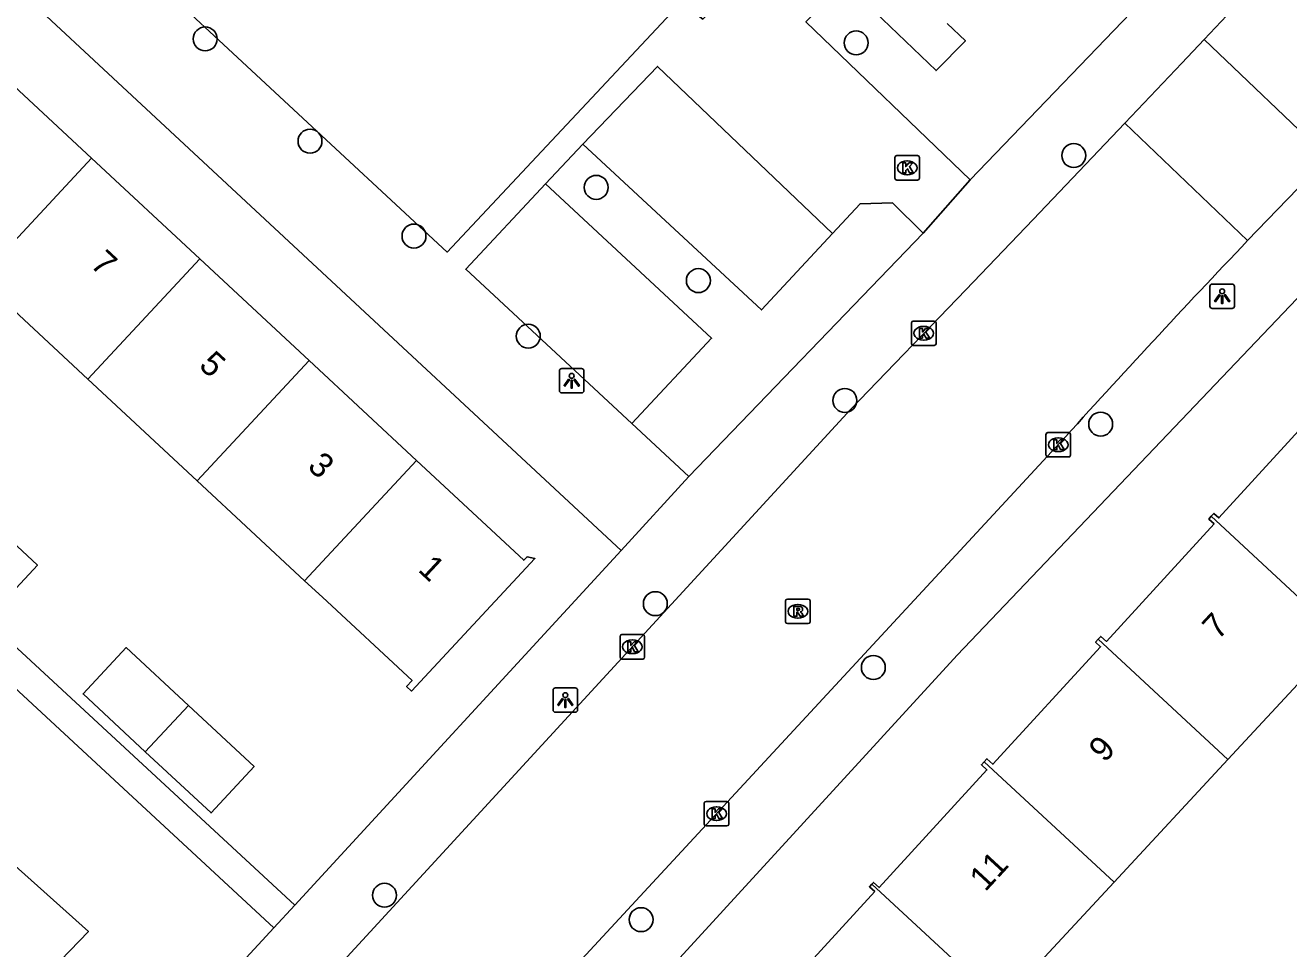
# Model space of a CAD drawing. Extents: x 159222 to 160346, y 381249 to 382166.
# Drawn here: x 159893.6 to 159945.2, y 381687.7 to 381725.4 of the extents above; entities that cross this region are included whole.
import ezdxf

# ---------------------------------------------------------------- set-up
doc = ezdxf.new("R2010")
doc.units = 0
for name, color, linetype in [('IMGEO_Boom', 7, 'Continuous'), ('IMGEO_Groenvoorziening', 7, 'Continuous'), ('IMGEO_Kolk', 7, 'Continuous'), ('IMGEO_Lichtpunt', 7, 'Continuous'), ('IMGEO_Pand', 7, 'Continuous'), ('IMGEO_Pand_nummerreeks', 7, 'Continuous'), ('IMGEO_Parkeervlak_open', 7, 'Continuous'), ('IMGEO_Rijbaan_lokaal_open', 7, 'Continuous'), ('IMGEO_Rioolput', 7, 'Continuous'), ('IMGEO_Voetpad_open', 7, 'Continuous')]:
    doc.layers.add(name, color=color, linetype=linetype)

msp = doc.modelspace()

# ---------------------------------------------------------------- linework, layer by layer
at = {"layer": 'IMGEO_Boom'}
for centre in [(159900.931, 381724.866), (159927.514, 381724.703), (159905.21, 381720.685), (159936.4, 381720.099), (159916.9, 381718.8), (159909.456, 381716.811), (159921.07, 381714.99), (159914.124, 381712.719), (159927.054, 381710.093), (159937.5, 381709.127), (159919.313, 381701.789), (159928.216, 381699.184), (159908.251, 381689.874), (159918.73, 381688.877)]:
    msp.add_circle(centre, 0.489, dxfattribs=at)
at = {"layer": 'IMGEO_Groenvoorziening'}
for points in [[(159918.348, 381709.154), (159921.61, 381712.637), (159914.822, 381718.939)], [(159868.505, 381696.104), (159876.898, 381705.634), (159896.16, 381688.389), (159887.008, 381678.914)]]:
    msp.add_lwpolyline(points, dxfattribs=at)
at = {"layer": 'IMGEO_Kolk'}
for p, q in [((159929.097, 381719.173), (159929.097, 381720.025)), ((159929.172, 381720.099), (159930.024, 381720.099)), ((159929.585, 381719.879), (159929.61, 381719.879)), ((159930.098, 381720.025), (159930.098, 381719.173)), ((159929.608, 381719.319), (159929.583, 381719.319)), ((159930.024, 381719.099), (159929.172, 381719.099)), ((159929.774, 381712.413), (159929.774, 381713.265)), ((159929.849, 381713.339), (159930.701, 381713.339)), ((159930.262, 381713.119), (159930.287, 381713.119)), ((159930.775, 381713.265), (159930.775, 381712.413)), ((159930.701, 381712.339), (159929.849, 381712.339)), ((159930.285, 381712.559), (159930.26, 381712.559)), ((159935.267, 381707.857), (159935.267, 381708.709)), ((159935.342, 381708.783), (159936.194, 381708.783)), ((159935.755, 381708.563), (159935.78, 381708.563)), ((159936.268, 381708.709), (159936.268, 381707.857)), ((159935.778, 381708.003), (159935.753, 381708.003)), ((159936.194, 381707.783), (159935.342, 381707.783)), ((159917.873, 381699.602), (159917.873, 381700.454)), ((159917.948, 381700.528), (159918.8, 381700.528)), ((159918.361, 381700.308), (159918.386, 381700.308)), ((159918.874, 381700.454), (159918.874, 381699.602)), ((159918.384, 381699.748), (159918.359, 381699.748)), ((159918.8, 381699.528), (159917.948, 381699.528)), ((159921.312, 381692.782), (159921.312, 381693.634)), ((159921.387, 381693.708), (159922.239, 381693.708)), ((159922.313, 381693.634), (159922.313, 381692.782)), ((159921.8, 381693.488), (159921.825, 381693.488)), ((159922.239, 381692.708), (159921.387, 381692.708)), ((159921.823, 381692.928), (159921.798, 381692.928))]:
    msp.add_line(p, q, dxfattribs=at)
for points in [[(159929.097, 381719.173), (159929.097, 381720.025)], [(159929.172, 381720.099), (159930.024, 381720.099)], [(159930.098, 381720.025), (159930.098, 381719.173)], [(159929.418, 381719.799), (159929.541, 381719.799), (159929.541, 381719.648), (159929.671, 381719.799), (159929.835, 381719.799), (159929.689, 381719.648), (159929.842, 381719.399), (159929.69, 381719.399), (159929.605, 381719.563), (159929.541, 381719.496), (159929.541, 381719.399), (159929.418, 381719.399), (159929.418, 381719.799)], [(159930.024, 381719.099), (159929.172, 381719.099)], [(159929.774, 381712.413), (159929.774, 381713.265)], [(159929.849, 381713.339), (159930.701, 381713.339)], [(159930.775, 381713.265), (159930.775, 381712.413)], [(159930.095, 381713.039), (159930.218, 381713.039), (159930.218, 381712.888), (159930.348, 381713.039), (159930.512, 381713.039), (159930.366, 381712.888), (159930.519, 381712.639), (159930.367, 381712.639), (159930.282, 381712.803), (159930.218, 381712.736), (159930.218, 381712.639), (159930.095, 381712.639), (159930.095, 381713.039)], [(159930.701, 381712.339), (159929.849, 381712.339)], [(159935.267, 381707.857), (159935.267, 381708.709)], [(159935.342, 381708.783), (159936.194, 381708.783)], [(159935.588, 381708.483), (159935.711, 381708.483), (159935.711, 381708.332), (159935.841, 381708.483), (159936.005, 381708.483), (159935.859, 381708.332), (159936.012, 381708.083), (159935.86, 381708.083), (159935.775, 381708.247), (159935.711, 381708.18), (159935.711, 381708.083), (159935.588, 381708.083), (159935.588, 381708.483)], [(159936.268, 381708.709), (159936.268, 381707.857)], [(159936.194, 381707.783), (159935.342, 381707.783)], [(159917.873, 381699.602), (159917.873, 381700.454)], [(159917.948, 381700.528), (159918.8, 381700.528)], [(159918.194, 381700.228), (159918.317, 381700.228), (159918.317, 381700.077), (159918.447, 381700.228), (159918.611, 381700.228), (159918.465, 381700.077), (159918.618, 381699.828), (159918.466, 381699.828), (159918.381, 381699.992), (159918.317, 381699.925), (159918.317, 381699.828), (159918.194, 381699.828), (159918.194, 381700.228)], [(159918.874, 381700.454), (159918.874, 381699.602)], [(159918.8, 381699.528), (159917.948, 381699.528)], [(159921.312, 381692.782), (159921.312, 381693.634)], [(159921.387, 381693.708), (159922.239, 381693.708)], [(159922.313, 381693.634), (159922.313, 381692.782)], [(159921.633, 381693.408), (159921.756, 381693.408), (159921.756, 381693.257), (159921.886, 381693.408), (159922.05, 381693.408), (159921.904, 381693.257), (159922.057, 381693.008), (159921.905, 381693.008), (159921.82, 381693.172), (159921.756, 381693.105), (159921.756, 381693.008), (159921.633, 381693.008), (159921.633, 381693.408)], [(159922.239, 381692.708), (159921.387, 381692.708)]]:
    msp.add_lwpolyline(points, dxfattribs=at)
for centre, start, end in [((159929.174, 381720.023), 91.552, 178.448), ((159929.174, 381720.023), 91.552, 178.448), ((159930.022, 381720.023), 1.552, 88.448), ((159930.022, 381720.023), 1.552, 88.448), ((159929.174, 381719.175), 181.552, 268.448), ((159929.174, 381719.175), 181.552, 268.448), ((159930.022, 381719.175), 271.552, 358.448), ((159930.022, 381719.175), 271.552, 358.448), ((159929.851, 381713.263), 91.552, 178.448), ((159929.851, 381713.263), 91.552, 178.448), ((159930.699, 381713.263), 1.552, 88.448), ((159930.699, 381713.263), 1.552, 88.448), ((159929.851, 381712.415), 181.552, 268.448), ((159929.851, 381712.415), 181.552, 268.448), ((159930.699, 381712.415), 271.552, 358.448), ((159930.699, 381712.415), 271.552, 358.448), ((159935.344, 381708.707), 91.552, 178.448), ((159935.344, 381708.707), 91.552, 178.448), ((159936.192, 381708.707), 1.552, 88.448), ((159936.192, 381708.707), 1.552, 88.448), ((159935.344, 381707.859), 181.552, 268.448), ((159935.344, 381707.859), 181.552, 268.448), ((159936.192, 381707.859), 271.552, 358.448), ((159936.192, 381707.859), 271.552, 358.448), ((159917.95, 381700.452), 91.552, 178.448), ((159917.95, 381700.452), 91.552, 178.448), ((159918.798, 381700.452), 1.552, 88.448), ((159918.798, 381700.452), 1.552, 88.448), ((159917.95, 381699.604), 181.552, 268.448), ((159917.95, 381699.604), 181.552, 268.448), ((159918.798, 381699.604), 271.552, 358.448), ((159918.798, 381699.604), 271.552, 358.448), ((159921.389, 381693.632), 91.552, 178.448), ((159921.389, 381693.632), 91.552, 178.448), ((159922.237, 381693.632), 1.552, 88.448), ((159922.237, 381693.632), 1.552, 88.448), ((159921.389, 381692.784), 181.552, 268.448), ((159921.389, 381692.784), 181.552, 268.448), ((159922.237, 381692.784), 271.552, 358.448), ((159922.237, 381692.784), 271.552, 358.448)]:
    msp.add_arc(centre, 0.0765, start, end, dxfattribs=at)
for centre, major_axis, ratio, start_param, end_param in [((159929.584, 381719.599), (-0.387, 0.002), 0.722429, 4.712389, 7.853982), ((159929.609, 381719.599), (-0.39, 0.002), 0.717154, 1.570796, 4.712389), ((159930.261, 381712.839), (-0.387, 0.002), 0.722429, 4.712389, 7.853982), ((159930.286, 381712.839), (-0.39, 0.002), 0.717154, 1.570796, 4.712389), ((159935.754, 381708.283), (-0.387, 0.002), 0.722429, 4.712389, 7.853982), ((159935.779, 381708.283), (-0.39, 0.002), 0.717154, 1.570796, 4.712389), ((159918.36, 381700.028), (-0.387, 0.002), 0.722429, 4.712389, 7.853982), ((159918.385, 381700.028), (-0.39, 0.002), 0.717154, 1.570796, 4.712389), ((159921.799, 381693.208), (-0.387, 0.002), 0.722429, 4.712389, 7.853982), ((159921.824, 381693.208), (-0.39, 0.002), 0.717154, 1.570796, 4.712389)]:
    msp.add_ellipse(centre, major_axis=major_axis, ratio=ratio, start_param=start_param, end_param=end_param, dxfattribs=at)
at = {"layer": 'IMGEO_Lichtpunt'}
for p, q in [((159941.964, 381714.755), (159941.964, 381713.948)), ((159941.964, 381714.755), (159941.964, 381713.948)), ((159942.866, 381714.85), (159942.058, 381714.85)), ((159942.866, 381714.85), (159942.058, 381714.85)), ((159942.96, 381713.948), (159942.96, 381714.755)), ((159942.96, 381713.948), (159942.96, 381714.755)), ((159942.058, 381713.854), (159942.866, 381713.854)), ((159942.058, 381713.854), (159942.866, 381713.854)), ((159915.398, 381711.302), (159915.398, 381710.495)), ((159915.398, 381711.302), (159915.398, 381710.495)), ((159916.3, 381711.397), (159915.492, 381711.397)), ((159916.3, 381711.397), (159915.492, 381711.397)), ((159916.394, 381710.495), (159916.394, 381711.302)), ((159916.394, 381710.495), (159916.394, 381711.302)), ((159915.492, 381710.401), (159916.3, 381710.401)), ((159915.492, 381710.401), (159916.3, 381710.401)), ((159915.138, 381698.253), (159915.138, 381697.446)), ((159915.138, 381698.253), (159915.138, 381697.446)), ((159916.04, 381698.348), (159915.232, 381698.348)), ((159916.04, 381698.348), (159915.232, 381698.348)), ((159916.134, 381697.446), (159916.134, 381698.253)), ((159916.134, 381697.446), (159916.134, 381698.253)), ((159915.232, 381697.352), (159916.04, 381697.352)), ((159915.232, 381697.352), (159916.04, 381697.352))]:
    msp.add_line(p, q, dxfattribs=at)
for points in [[(159942.338, 381714.419), (159942.377, 381714.391), (159942.189, 381714.129), (159942.151, 381714.156), (159942.338, 381714.419)], [(159942.44, 381714.371), (159942.487, 381714.371), (159942.487, 381714.049), (159942.44, 381714.049), (159942.44, 381714.371)], [(159942.55, 381714.391), (159942.588, 381714.418), (159942.775, 381714.156), (159942.736, 381714.128), (159942.55, 381714.391)], [(159915.772, 381710.966), (159915.811, 381710.938), (159915.623, 381710.676), (159915.585, 381710.703), (159915.772, 381710.966)], [(159915.874, 381710.918), (159915.921, 381710.918), (159915.921, 381710.596), (159915.874, 381710.596), (159915.874, 381710.918)], [(159915.984, 381710.938), (159916.022, 381710.965), (159916.209, 381710.703), (159916.17, 381710.675), (159915.984, 381710.938)], [(159915.512, 381697.917), (159915.551, 381697.889), (159915.363, 381697.627), (159915.325, 381697.654), (159915.512, 381697.917)], [(159915.614, 381697.869), (159915.661, 381697.869), (159915.661, 381697.547), (159915.614, 381697.547), (159915.614, 381697.869)], [(159915.724, 381697.889), (159915.762, 381697.916), (159915.949, 381697.654), (159915.91, 381697.626), (159915.724, 381697.889)]]:
    msp.add_lwpolyline(points, dxfattribs=at)
for centre in [(159942.463, 381714.553), (159915.897, 381711.1), (159915.637, 381698.051)]:
    msp.add_circle(centre, 0.0994, dxfattribs=at)
for centre, start, end in [((159942.058, 381714.755), 90, 180), ((159942.058, 381714.755), 90, 180), ((159942.866, 381714.755), 0, 90), ((159942.866, 381714.755), 0, 90), ((159942.058, 381713.948), 180, 270), ((159942.058, 381713.948), 180, 270), ((159942.866, 381713.948), 270, 0), ((159942.866, 381713.948), 270, 360), ((159915.492, 381711.302), 90, 180), ((159915.492, 381711.302), 90, 180), ((159916.3, 381711.302), 0, 90), ((159916.3, 381711.302), 0, 90), ((159915.492, 381710.495), 180, 270), ((159915.492, 381710.495), 180, 270), ((159916.3, 381710.495), 270, 0), ((159916.3, 381710.495), 270, 360), ((159915.232, 381698.253), 90, 180), ((159915.232, 381698.253), 90, 180), ((159916.04, 381698.253), 0, 90), ((159916.04, 381698.253), 0, 90), ((159915.232, 381697.446), 180, 270), ((159915.232, 381697.446), 180, 270), ((159916.04, 381697.446), 270, 0), ((159916.04, 381697.446), 270, 360)]:
    msp.add_arc(centre, 0.0946, start, end, dxfattribs=at)
at = {"layer": 'IMGEO_Pand'}
for points in [[(159891.932, 381724.04), (159896.283, 381719.994)], [(159891.711, 381715.08), (159896.283, 381719.994)], [(159896.283, 381719.994), (159900.711, 381715.874)], [(159896.139, 381710.961), (159900.711, 381715.874)], [(159900.711, 381715.874), (159905.173, 381711.722)], [(159896.139, 381710.961), (159891.711, 381715.08)], [(159900.602, 381706.809), (159905.173, 381711.722)], [(159905.173, 381711.722), (159909.56, 381707.641)], [(159900.602, 381706.809), (159896.139, 381710.961)], [(159942.018, 381705.362), (159942.122, 381705.476), (159942.326, 381705.29), (159946.777, 381710.159), (159946.597, 381710.323), (159946.683, 381710.417)], [(159909.56, 381707.641), (159913.942, 381703.565), (159914.075, 381703.708), (159914.398, 381703.634), (159909.356, 381698.214), (159909.152, 381698.404), (159909.377, 381698.646), (159905.716, 381702.051), (159904.989, 381702.728)], [(159904.989, 381702.728), (159909.56, 381707.641)], [(159904.989, 381702.728), (159900.602, 381706.809)], [(159891.393, 381705.861), (159894.078, 381703.362), (159892.317, 381701.469), (159889.631, 381703.968)], [(159937.398, 381700.332), (159937.506, 381700.451), (159937.732, 381700.244), (159942.133, 381705.048), (159941.914, 381705.249), (159942.018, 381705.362)], [(159942.018, 381705.362), (159947.34, 381700.423)], [(159932.74, 381695.33), (159932.852, 381695.452), (159933.1, 381695.225), (159937.498, 381700.026), (159937.291, 381700.216), (159937.398, 381700.332)], [(159942.694, 381695.417), (159937.398, 381700.332)], [(159947.34, 381700.423), (159942.694, 381695.417)], [(159898.482, 381695.734), (159895.939, 381698.1), (159897.7, 381699.993), (159900.243, 381697.627)], [(159900.243, 381697.627), (159902.928, 381695.129), (159901.167, 381693.236), (159898.482, 381695.734)], [(159898.482, 381695.734), (159900.243, 381697.627)], [(159932.74, 381695.33), (159932.628, 381695.208), (159932.857, 381694.998), (159928.45, 381690.187), (159928.217, 381690.398), (159928.155, 381690.33)], [(159938.045, 381690.407), (159932.74, 381695.33)], [(159942.694, 381695.417), (159938.045, 381690.407)], [(159933.431, 381685.435), (159938.045, 381690.407)], [(159923.56, 381685.322), (159923.645, 381685.415), (159923.866, 381685.212), (159928.274, 381690.024), (159928.057, 381690.222), (159928.155, 381690.33)], [(159928.155, 381690.33), (159933.431, 381685.435)]]:
    msp.add_lwpolyline(points, dxfattribs=at)
at = {"layer": 'IMGEO_Parkeervlak_open'}
msp.add_lwpolyline([(159916.353, 381720.566), (159923.642, 381713.794), (159926.55, 381716.922)], dxfattribs=at)
at = {"layer": 'IMGEO_Rijbaan_lokaal_open'}
for points in [[(159977.503, 381761.23), (159973.323, 381757.123), (159967.429, 381751.315), (159966.126, 381750), (159961.743, 381745.577), (159959.666, 381743.451), (159958.803, 381742.588), (159953.054, 381736.646), (159944.522, 381727.792), (159942.659, 381725.828), (159941.73, 381724.849)], [(159938.487, 381721.428), (159940.808, 381723.876), (159941.73, 381724.849)], [(159941.73, 381724.849), (159946.781, 381720.023)], [(159903.152, 381683.456), (159927.295, 381709.736), (159931.987, 381714.619), (159934.749, 381717.486), (159938.487, 381721.428)], [(159938.487, 381721.428), (159943.501, 381716.626)], [(159946.781, 381720.023), (159943.501, 381716.626)], [(159935.838, 381708.361), (159908.335, 381678.645)]]:
    msp.add_lwpolyline(points, dxfattribs=at)
msp.add_arc((160250.14, 381424.637), 423.42, 136.40188, 137.92706, dxfattribs=at)
at = {"layer": 'IMGEO_Rioolput'}
for p, q in [((159924.632, 381701.049), (159924.632, 381701.901)), ((159924.707, 381701.975), (159925.559, 381701.975)), ((159925.12, 381701.755), (159925.145, 381701.755)), ((159925.633, 381701.901), (159925.633, 381701.049)), ((159925.559, 381700.975), (159924.707, 381700.975)), ((159925.143, 381701.195), (159925.118, 381701.195))]:
    msp.add_line(p, q, dxfattribs=at)
for points in [[(159924.632, 381701.049), (159924.632, 381701.901)], [(159924.707, 381701.975), (159925.559, 381701.975)], [(159925.633, 381701.901), (159925.633, 381701.049)], [(159925.221, 381701.673), (159924.969, 381701.675), (159924.969, 381701.275)], [(159924.969, 381701.275), (159925.093, 381701.275), (159925.093, 381701.437), (159925.104, 381701.437)], [(159925.147, 381701.594), (159925.093, 381701.594), (159925.093, 381701.513)], [(159925.093, 381701.513), (159925.145, 381701.513)], [(159925.151, 381701.408), (159925.222, 381701.275), (159925.362, 381701.275), (159925.297, 381701.401)], [(159925.559, 381700.975), (159924.707, 381700.975)]]:
    msp.add_lwpolyline(points, dxfattribs=at)
for centre, radius, start, end in [((159924.709, 381701.899), 0.0765, 91.552, 178.448), ((159924.709, 381701.899), 0.0765, 91.552, 178.448), ((159925.557, 381701.899), 0.0765, 1.552, 88.448), ((159925.557, 381701.899), 0.0765, 1.552, 88.448), ((159925.103, 381701.384), 0.0533, 26.0293, 88.6989), ((159925.129, 381701.702), 0.19, 274.7715, 282.9687), ((159925.153, 381701.498), 0.0964, 77.0061, 93.1865), ((159925.167, 381701.555), 0.0378, 276.6634, 79.6772), ((159925.22, 381701.563), 0.109, 350.3612, 89.416), ((159925.218, 381701.563), 0.112, 277.5842, 350.9817), ((159925.202, 381701.348), 0.108, 29.5134, 73.7905), ((159924.709, 381701.051), 0.0765, 181.552, 268.448), ((159924.709, 381701.051), 0.0765, 181.552, 268.448), ((159925.557, 381701.051), 0.0765, 271.552, 358.448), ((159925.557, 381701.051), 0.0765, 271.552, 358.448)]:
    msp.add_arc(centre, radius, start, end, dxfattribs=at)
for centre, major_axis, ratio, start_param, end_param in [((159925.119, 381701.475), (-0.387, 0.002), 0.722429, 4.712389, 7.853982), ((159925.144, 381701.475), (-0.39, 0.002), 0.717154, 1.570796, 4.712389)]:
    msp.add_ellipse(centre, major_axis=major_axis, ratio=ratio, start_param=start_param, end_param=end_param, dxfattribs=at)
at = {"layer": 'IMGEO_Voetpad_open'}
for points in [[(159873.098, 381745.66), (159917.923, 381703.96)], [(159948.046, 381735.626), (159932.171, 381719.107)], [(159922.535, 381727.028), (159921.246, 381725.68), (159920.372, 381726.361), (159910.812, 381716.158), (159897.5, 381728.531)], [(159932.171, 381719.107), (159925.461, 381725.558), (159927.022, 381727.18)], [(159931.227, 381725.494), (159931.977, 381724.789), (159930.775, 381723.569), (159927.022, 381727.18)], [(159903.156, 381668.59), (159931.645, 381699.69), (159955.211, 381724.431)], [(159916.353, 381720.566), (159919.395, 381723.745), (159926.55, 381716.922)], [(159914.822, 381718.939), (159916.353, 381720.566)], [(159918.348, 381709.154), (159911.573, 381715.452), (159914.822, 381718.939)], [(159930.249, 381716.931), (159932.171, 381719.107)], [(159926.55, 381716.922), (159927.673, 381718.131), (159929.003, 381718.166), (159930.249, 381716.931)], [(159930.249, 381716.931), (159920.684, 381706.983)], [(159904.584, 381689.472), (159876.444, 381715.527), (159862.984, 381701.234)], [(159864.051, 381700.243), (159875.829, 381712.89), (159877.305, 381713.035), (159903.728, 381688.543)], [(159920.684, 381706.983), (159918.348, 381709.154)], [(159917.923, 381703.96), (159920.684, 381706.983)], [(159904.584, 381689.472), (159917.923, 381703.96)], [(159903.728, 381688.543), (159904.584, 381689.472)], [(159903.728, 381688.543), (159893.779, 381677.737)]]:
    msp.add_lwpolyline(points, dxfattribs=at)

# ---------------------------------------------------------------- texts
at = {"layer": 'IMGEO_Pand_nummerreeks'}
for s, rotation, p in [('7', 317.0681, (159896.194, 381715.597)), ('5', 317.0681, (159900.629, 381711.471)), ('3', 317.0681, (159905.064, 381707.345)), ('1', 317.0681, (159909.582, 381703.141)), ('7', 47.2496, (159942.294, 381700.274)), ('9', 47.2496, (159937.658, 381695.259)), ('11', 47.2518, (159932.787, 381689.99))]:
    msp.add_text(s, height=1, rotation=rotation, dxfattribs=at).set_placement(p)

doc.saveas('drawing.dxf')
